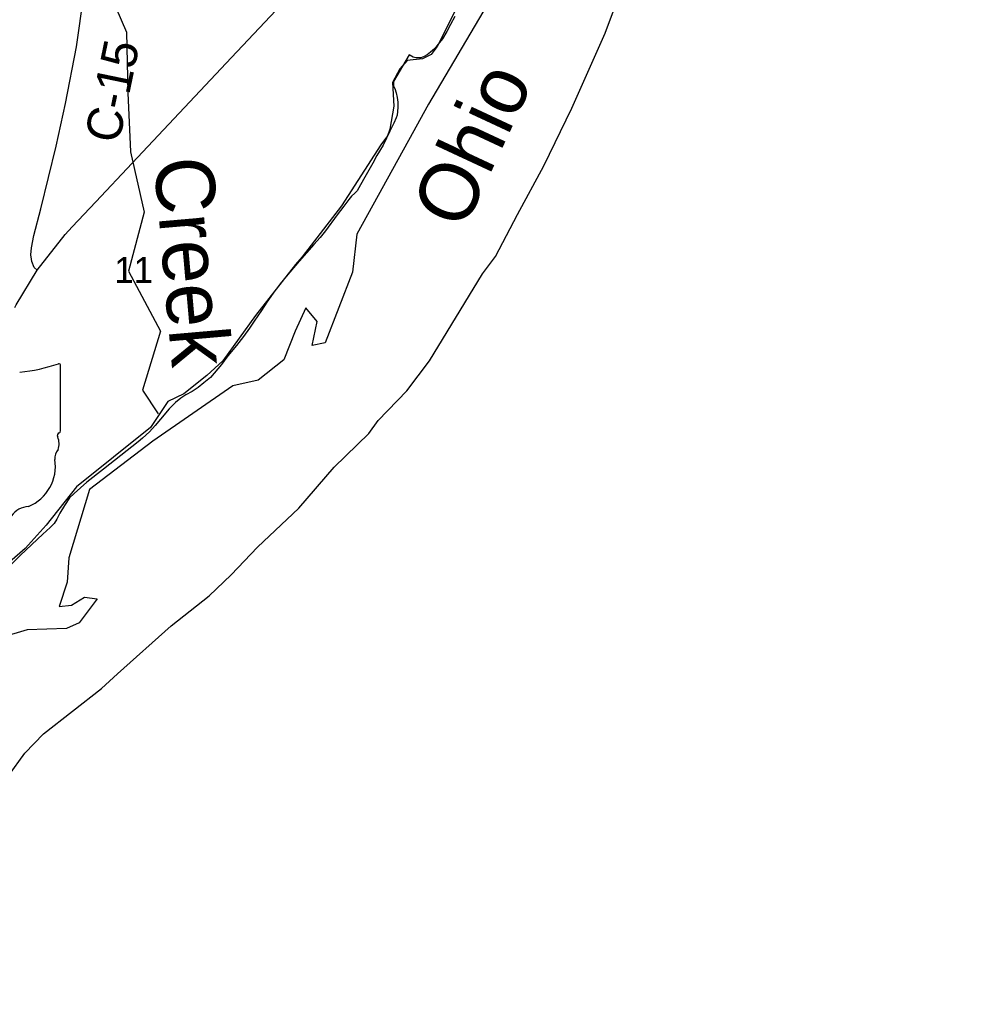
# Model space of a CAD drawing. Extents: x 1878108 to 2183446, y 146837 to 508383.
# Drawn here: x 2071252 to 2079424, y 325046 to 333510 of the extents above; entities that cross this region are included whole.
import ezdxf

# ---------------------------------------------------------------- set-up
doc = ezdxf.new("R2010")
doc.units = 0
for name, color, linetype in [('GM_X_County', 7, 'Continuous'), ('GM_X_County_Road', 7, 'Continuous'), ('GM_X_County_Road_Text', 7, 'Continuous'), ('GM_X_Major_River', 7, 'Continuous'), ('GM_X_Major_River_Text', 7, 'Continuous'), ('GM_X_Minor_River', 7, 'Continuous'), ('GM_X_Minor_River_Text', 7, 'Continuous'), ('GM_X_Section', 7, 'Continuous'), ('GM_X_Section_Text', 7, 'Continuous'), ('GM_X_State_Route', 7, 'Continuous'), ('GM_X_State_Shield', 7, 'Continuous'), ('GM_X_Township', 7, 'Continuous')]:
    doc.layers.add(name, color=color, linetype=linetype)

msp = doc.modelspace()

# ---------------------------------------------------------------- linework, layer by layer
at = {"layer": 'GM_X_County'}
msp.add_lwpolyline([(2075223.5, 333637.9), (2074725.2, 332792.4), (2074555.4, 332483.9), (2074116, 331688.5), (2074080, 331363.9), (2073848.3, 330762.8), (2073736.5, 330740.8), (2073778.4, 330945.1), (2073682.6, 331061.3), (2073592.7, 330861), (2073496.8, 330618.6), (2073279.1, 330446.2), (2073063.4, 330396.2), (2072382.3, 329927.3), (2071845, 329516.6), (2071669.2, 328935.6), (2071653.2, 328727.2), (2071587.3, 328520.8), (2071691.2, 328530.8), (2071801, 328598.9), (2071908.9, 328584.9), (2071755.1, 328382.6), (2071649.3, 328334.5), (2071313.7, 328322.4), (2071096, 328256.3)], dxfattribs=at)
at = {"layer": 'GM_X_County_Road'}
for points in [[(2071350.4, 331473.8), (2071344.9, 331512.3), (2071350.3, 331570.6), (2071372, 331676.4), (2071428.9, 331902.9), (2071560.5, 332435.8), (2071639.1, 332797.9), (2071732.7, 333280.6), (2071796.4, 333722.7), (2071820.8, 333919.4), (2071834.4, 333988.5), (2071868.9, 334085.7), (2071875.5, 334137.2), (2071864.5, 334173.3), (2071831.9, 334219.6)], [(2071397.7, 331382.1), (2071374.7, 331403.8), (2071353, 331455.4), (2071350.4, 331473.8)]]:
    msp.add_lwpolyline(points, dxfattribs=at)
at = {"layer": 'GM_X_Major_River'}
msp.add_line((2072511.2, 330263), (2072361.9, 330042.2), dxfattribs=at)
for points in [[(2075296.4, 331496), (2075483.6, 331853.5), (2075706.6, 332269.3), (2075943.4, 332759.2), (2076227.9, 333397.7), (2076331.2, 333676.8), (2076416.8, 333835.4), (2076914.4, 334843.5), (2077506.1, 335825.7), (2077731.1, 336239.3), (2078099.8, 336813.8), (2078392.9, 337225.6), (2078649.9, 337657.4), (2078705.7, 337727.8), (2079120.5, 338284.2), (2079232.1, 338491), (2079299.6, 338669.6), (2079476.5, 339125.2)], [(2075191.1, 334100.5), (2075173.9, 334104.4), (2075084.7, 333855.8), (2074798.7, 333282.2), (2074748.9, 333216), (2074675, 333179.7), (2074543.1, 333163.2), (2074483.4, 333092.9), (2074419.8, 332978.6), (2074432.4, 332776.4), (2074397.1, 332580.1), (2074377.3, 332524), (2074319.5, 332445.7), (2073987.3, 331928), (2073652.8, 331494.3), (2073595.1, 331430), (2073254.6, 330996.4), (2072977.9, 330609), (2072842.4, 330484.4), (2072644.9, 330329.5), (2072511.2, 330263)], [(2071155.9, 327080.8), (2071295.3, 327273.5), (2071452.7, 327438.2), (2071947.3, 327824.4), (2072080.8, 327947), (2072537.4, 328355), (2072860.4, 328612.5), (2073047.8, 328789.3), (2073271, 329024.4), (2073623.8, 329358), (2073924.6, 329705.4), (2074219.5, 329990.8), (2074299.2, 330103.2), (2074540.3, 330354.3), (2074735.4, 330611.3), (2075184.8, 331349.7), (2075296.4, 331496)], [(2072361.9, 330042.2), (2071733.8, 329539.4), (2071476.9, 329212.1), (2071297.6, 329015.3), (2070940.7, 328703.7), (2070540.2, 328289.8), (2070120.1, 327731.7), (2069915.4, 327340.6), (2069838, 327164.1), (2069739.3, 326773.3), (2069686.5, 326424.8), (2069643.2, 326214.4), (2069491, 325677.3), (2069465.4, 325551.1), (2069471.8, 325423), (2069472, 325362.9), (2069435.4, 324934.3), (2069454.9, 324475.9), (2069347.8, 323580.6), (2069303.5, 323079.9), (2069286.9, 322631.3), (2069295, 321998.7)]]:
    msp.add_lwpolyline(points, dxfattribs=at)
at = {"layer": 'GM_X_Minor_River'}
msp.add_lwpolyline([(2073868.3, 337504.7), (2073366.2, 337446.9), (2073086, 336945.1), (2072635.7, 336442.7), (2072301.5, 335942.6), (2071885.2, 335436.3), (2071827.2, 334935.2), (2072177.5, 334415.3), (2071941.4, 333911.6), (2072159.5, 333405.3), (2072169.6, 332890.3), (2072191.6, 332387.4), (2072307.7, 331874.7), (2072175.6, 331373.3), (2072447.8, 330863.1), (2072295.7, 330361.6), (2072428.6, 330159.6)], dxfattribs=at)
at = {"layer": 'GM_X_Section'}
msp.add_lwpolyline([(2074949.4, 333538.6), (2074913.6, 333470.4), (2074881.8, 333412.3), (2074844, 333348.2), (2074808.2, 333302), (2074776.3, 333263.9), (2074742.4, 333235.8), (2074714.5, 333211.7), (2074688.5, 333197.6), (2074660.5, 333187.5), (2074618.5, 333187.3), (2074596.5, 333191.3), (2074562.4, 333211.2), (2074429.2, 332986.6), (2074427.3, 332946.6), (2074439.4, 332926.6), (2074451.5, 332890.7), (2074459.7, 332848.7), (2074463.8, 332808.7), (2074464, 332764.7), (2074458.2, 332700.7), (2074452.3, 332676.6), (2074430.4, 332630.5), (2074396.6, 332564.4), (2074341, 332444.2), (2074287.3, 332356), (2074253.5, 332291.8), (2074174, 332151.5), (2074134.3, 332081.4), (2074118.3, 332055.3), (2074098.4, 332037.2), (2074070.5, 332011.1), (2074048.6, 331981.1), (2074006.8, 331924.9), (2073949, 331850.7), (2073849.4, 331714.3), (2073805.6, 331660.1), (2073749.8, 331599.9), (2073690.1, 331527.7), (2073626.3, 331457.4), (2073514.7, 331327), (2073464.9, 331264.8), (2073405.2, 331184.6), (2073351.4, 331108.4), (2073305.6, 331038.2), (2073244, 330948), (2073204.1, 330887.8), (2073152.4, 330817.6), (2073092.6, 330741.4), (2073020.9, 330653.1), (2072967.2, 330578.9), (2072871.5, 330468.5), (2072815.7, 330422.3), (2072767.8, 330384.2), (2072717.9, 330348), (2072662, 330319.8), (2072620, 330293.6), (2072576.2, 330255.5), (2072520.3, 330201.3), (2072448.6, 330115), (2072402.8, 330060.8), (2072353, 330006.6), (2072293.2, 329952.4), (2072257.3, 329920.3), (2072111.6, 329805.7), (2071962, 329689.2), (2071822.3, 329578.7), (2071714.6, 329482.3), (2071674.7, 329446.1), (2071631, 329379.9), (2071591.2, 329315.8), (2071567.3, 329263.7), (2071543.5, 329227.6), (2071509.6, 329193.5), (2071447.8, 329137.2), (2071256.3, 328958.5), (2071080.9, 328785.9)], dxfattribs=at)
at = {"layer": 'GM_X_State_Route'}
for points in [[(2071697.4, 331750.3), (2071896.8, 331961.2), (2072207.3, 332290.7), (2073052.2, 333191.1), (2073619, 333794.6)], [(2071210.5, 331064), (2071221.5, 331085.1), (2071397.7, 331382.1), (2071636.4, 331685.9), (2071697.4, 331750.3)]]:
    msp.add_lwpolyline(points, dxfattribs=at)
at = {"layer": 'GM_X_State_Shield'}
for p, q in [((2071597.9, 330015.2), (2071597.9, 330567.9)), ((2071597.7, 330015.3), (2071597.9, 330015.2))]:
    msp.add_line(p, q, dxfattribs=at)
for centre, radius, start, end in [((2071102, 331982.3), 1476.4, 275.84447, 288.90645), ((2071582.4, 330570.2), 15.5, 351.86209, 97.738), ((2071594.3, 329974.6), 24, 107.94398, 210.33697), ((2071581.3, 330013), 16.6, 289.60381, 7.73413), ((2071441.7, 329904.7), 144, 340.03296, 23.64957), ((2071653.4, 329783.8), 104.8, 136.8065, 186.92959), ((2071184.7, 329713.5), 369.3, 292.30889, 8.98584), ((2071340.4, 329170.2), 202.2, 94.40312, 142.57675)]:
    msp.add_arc(centre, radius, start, end, dxfattribs=at)
at = {"layer": 'GM_X_Township'}
msp.add_lwpolyline([(2075223.5, 333637.9), (2074725.2, 332792.4), (2074555.4, 332483.9), (2074116, 331688.5), (2074080, 331363.9), (2073848.3, 330762.8), (2073736.5, 330740.8), (2073778.4, 330945.1), (2073682.6, 331061.3), (2073592.7, 330861), (2073496.8, 330618.6), (2073279.1, 330446.2), (2073063.4, 330396.2), (2072382.3, 329927.3), (2071845, 329516.6), (2071669.2, 328935.6), (2071653.2, 328727.2), (2071587.3, 328520.8), (2071691.2, 328530.8), (2071801, 328598.9), (2071908.9, 328584.9), (2071755.1, 328382.6), (2071649.3, 328334.5), (2071313.7, 328322.4), (2071096, 328256.3)], dxfattribs=at)

# ---------------------------------------------------------------- texts
at = {"layer": 'GM_X_County_Road_Text'}
msp.add_text('C-15', height=300, rotation=78.28474, dxfattribs=at).set_placement((2072093.8, 332449.1))
at = {"layer": 'GM_X_Major_River_Text'}
msp.add_text('Ohio', height=500.03, rotation=65.00171, dxfattribs=at).set_placement((2075021.2, 331706.5))
at = {"layer": 'GM_X_Minor_River_Text'}
msp.add_text('Creek', height=500.05, rotation=274.99979, dxfattribs=at).set_placement((2072390, 332323))
at = {"layer": 'GM_X_Section_Text'}
msp.add_text('11', height=221, rotation=0.00001, dxfattribs=at).set_placement((2072055.5, 331272.2))

doc.saveas('drawing.dxf')
